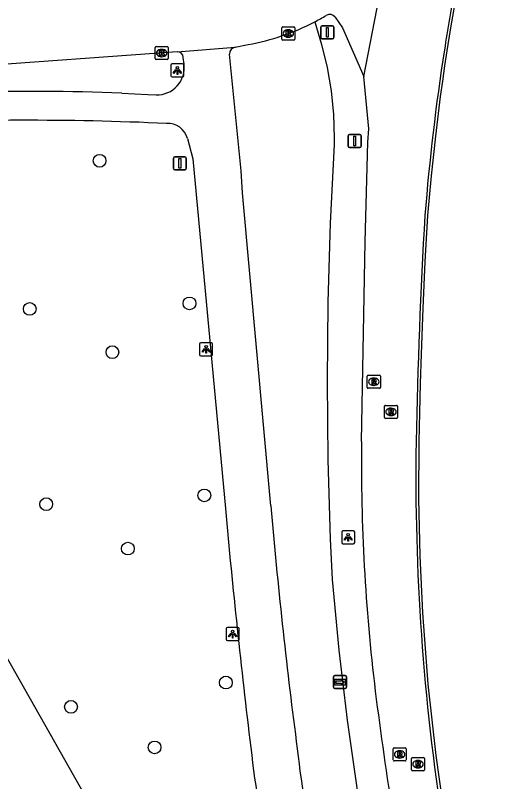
# Model space of a CAD drawing. Extents: x 155018 to 156648, y 383980 to 385733.
# Drawn here: x 155690.9 to 155727.9, y 384415.7 to 384474.5 of the extents above; entities that cross this region are included whole.
import ezdxf

# ---------------------------------------------------------------- set-up
doc = ezdxf.new("R2010")
doc.units = 0
for name, color, linetype in [('IMGEO_Boom', 7, 'Continuous'), ('IMGEO_Fietspad_gesloten', 7, 'Continuous'), ('IMGEO_Grasland_overig', 7, 'Continuous'), ('IMGEO_Hek', 7, 'Continuous'), ('IMGEO_Kolk', 7, 'Continuous'), ('IMGEO_Lichtpunt', 7, 'Continuous'), ('IMGEO_Lijnafwatering', 7, 'Continuous'), ('IMGEO_Loofbos', 7, 'Continuous'), ('IMGEO_Rijbaan_lokaal_gesloten', 7, 'Continuous'), ('IMGEO_Rioolput', 7, 'Continuous'), ('IMGEO_Verkeersbordpaal', 7, 'Continuous'), ('IMGEO_Wegwijzer', 7, 'Continuous')]:
    doc.layers.add(name, color=color, linetype=linetype)

msp = doc.modelspace()

# ---------------------------------------------------------------- linework, layer by layer
at = {"layer": 'IMGEO_Boom'}
for centre in [(155697.393, 384463.365), (155692.036, 384451.998), (155704.294, 384452.419), (155698.379, 384448.68), (155705.431, 384437.69), (155693.296, 384437.017), (155699.562, 384433.612), (155707.084, 384423.333), (155695.202, 384421.466), (155701.611, 384418.353)]:
    msp.add_circle(centre, 0.489, dxfattribs=at)
at = {"layer": 'IMGEO_Fietspad_gesloten'}
for points in [[(155703.872, 384470.784), (155703.82, 384471.3)], [(155710.537, 384436.879), (155708.359, 384460.913), (155708.247, 384462.582), (155707.374, 384471.553)], [(155699.091, 384468.55), (155701.09, 384468.444), (155701.748, 384468.424)], [(155704.138, 384465.082), (155704.549, 384463.52), (155707.045, 384436.681)]]:
    msp.add_lwpolyline(points, dxfattribs=at)
for centre, radius, start, end in [((155707.866, 384471.59), 0.493, 97.80257, 184.32207), ((155703.359, 384471.272), 0.462, 3.43569, 90.51417), ((155701.8, 384470.513), 2.09, 268.57994, 7.44563), ((155692.287, 384304.442), 164.249, 87.62585, 91.81041), ((155691.742, 384227.256), 239.218, 87.41461, 92.81908), ((155702.645, 384464.691), 1.543, 14.68408, 94.16631), ((156307.86, 384491.398), 603.301, 185.203655, 186.954279), ((156117.708, 384471.734), 408.66, 184.89271, 187.44172), ((155824.006, 384431.633), 115.774, 186.58736, 195.94686), ((155824.777, 384431.639), 113.018, 186.52028, 195.84643)]:
    msp.add_arc(centre, radius, start, end, dxfattribs=at)
at = {"layer": 'IMGEO_Grasland_overig'}
msp.add_lwpolyline([(155713.902, 384474.03), (155714.437, 384472.293), (155714.857, 384470.524), (155715.158, 384468.732), (155715.341, 384466.924), (155715.405, 384465.107), (155715.401, 384464.615), (155715.1, 384458.568), (155714.919, 384452.516), (155714.858, 384446.462), (155714.917, 384440.408), (155715.096, 384434.356), (155715.236, 384431.227), (155715.761, 384425.827), (155716.405, 384420.44), (155717.168, 384415.068)], dxfattribs=at)
at = {"layer": 'IMGEO_Hek'}
msp.add_lwpolyline([(155708.448, 384393.173), (155690.12, 384425.541)], dxfattribs=at)
at = {"layer": 'IMGEO_Kolk'}
for p, q in [((155711.385, 384472.707), (155711.385, 384473.559)), ((155711.46, 384473.633), (155712.312, 384473.633)), ((155712.386, 384473.559), (155712.386, 384472.707)), ((155711.873, 384473.413), (155711.898, 384473.413)), ((155712.312, 384472.633), (155711.46, 384472.633)), ((155711.896, 384472.853), (155711.871, 384472.853)), ((155701.658, 384471.205), (155701.658, 384472.057)), ((155701.733, 384472.131), (155702.585, 384472.131)), ((155702.146, 384471.911), (155702.171, 384471.911)), ((155702.659, 384472.057), (155702.659, 384471.205)), ((155702.169, 384471.351), (155702.144, 384471.351)), ((155702.585, 384471.131), (155701.733, 384471.131))]:
    msp.add_line(p, q, dxfattribs=at)
for points in [[(155711.385, 384472.707), (155711.385, 384473.559)], [(155711.46, 384473.633), (155712.312, 384473.633)], [(155712.386, 384473.559), (155712.386, 384472.707)], [(155711.706, 384473.333), (155711.829, 384473.333), (155711.829, 384473.182), (155711.959, 384473.333), (155712.123, 384473.333), (155711.977, 384473.182), (155712.13, 384472.933), (155711.978, 384472.933), (155711.893, 384473.097), (155711.829, 384473.03), (155711.829, 384472.933), (155711.706, 384472.933), (155711.706, 384473.333)], [(155712.312, 384472.633), (155711.46, 384472.633)], [(155701.658, 384471.205), (155701.658, 384472.057)], [(155701.733, 384472.131), (155702.585, 384472.131)], [(155701.979, 384471.831), (155702.102, 384471.831), (155702.102, 384471.68), (155702.232, 384471.831), (155702.396, 384471.831), (155702.25, 384471.68), (155702.403, 384471.431), (155702.251, 384471.431), (155702.166, 384471.595), (155702.102, 384471.528), (155702.102, 384471.431), (155701.979, 384471.431), (155701.979, 384471.831)], [(155702.659, 384472.057), (155702.659, 384471.205)], [(155702.585, 384471.131), (155701.733, 384471.131)]]:
    msp.add_lwpolyline(points, dxfattribs=at)
for centre, start, end in [((155711.462, 384473.557), 91.55205, 178.44795), ((155711.462, 384473.557), 91.55205, 178.44795), ((155712.31, 384473.557), 1.55205, 88.44795), ((155712.31, 384473.557), 1.55205, 88.44795), ((155711.462, 384472.709), 181.55205, 268.44795), ((155711.462, 384472.709), 181.55205, 268.44795), ((155712.31, 384472.709), 271.55205, 358.44795), ((155712.31, 384472.709), 271.55205, 358.44795), ((155701.735, 384472.055), 91.55205, 178.44795), ((155701.735, 384472.055), 91.55205, 178.44795), ((155702.583, 384472.055), 1.55205, 88.44795), ((155702.583, 384472.055), 1.55205, 88.44795), ((155701.735, 384471.207), 181.55205, 268.44795), ((155701.735, 384471.207), 181.55205, 268.44795), ((155702.583, 384471.207), 271.55205, 358.44795), ((155702.583, 384471.207), 271.55205, 358.44795)]:
    msp.add_arc(centre, 0.0765, start, end, dxfattribs=at)
for centre, major_axis, ratio, start_param, end_param in [((155711.872, 384473.133), (-0.387, 0.002), 0.722429, 4.712389, 7.853982), ((155711.897, 384473.133), (-0.39, 0.002), 0.717154, 1.570796, 4.712389), ((155702.145, 384471.631), (-0.387, 0.002), 0.722429, 4.712389, 7.853982), ((155702.17, 384471.631), (-0.39, 0.002), 0.717154, 1.570796, 4.712389)]:
    msp.add_ellipse(centre, major_axis=major_axis, ratio=ratio, start_param=start_param, end_param=end_param, dxfattribs=at)
at = {"layer": 'IMGEO_Lichtpunt'}
for p, q in [((155702.864, 384470.701), (155702.864, 384469.894)), ((155702.864, 384470.701), (155702.864, 384469.894)), ((155703.766, 384470.796), (155702.958, 384470.796)), ((155703.766, 384470.796), (155702.958, 384470.796)), ((155703.86, 384469.894), (155703.86, 384470.701)), ((155703.86, 384469.894), (155703.86, 384470.701)), ((155702.958, 384469.8), (155703.766, 384469.8)), ((155702.958, 384469.8), (155703.766, 384469.8)), ((155705.071, 384449.301), (155705.071, 384448.494)), ((155705.071, 384449.301), (155705.071, 384448.494)), ((155705.973, 384449.396), (155705.165, 384449.396)), ((155705.973, 384449.396), (155705.165, 384449.396)), ((155706.067, 384448.494), (155706.067, 384449.301)), ((155706.067, 384448.494), (155706.067, 384449.301)), ((155705.165, 384448.4), (155705.973, 384448.4)), ((155705.165, 384448.4), (155705.973, 384448.4)), ((155715.975, 384434.878), (155715.975, 384434.071)), ((155715.975, 384434.878), (155715.975, 384434.071)), ((155716.877, 384434.973), (155716.069, 384434.973)), ((155716.877, 384434.973), (155716.069, 384434.973)), ((155716.971, 384434.071), (155716.971, 384434.878)), ((155716.971, 384434.071), (155716.971, 384434.878)), ((155716.069, 384433.977), (155716.877, 384433.977)), ((155716.069, 384433.977), (155716.877, 384433.977)), ((155707.106, 384427.455), (155707.106, 384426.648)), ((155707.106, 384427.455), (155707.106, 384426.648)), ((155708.008, 384427.55), (155707.2, 384427.55)), ((155708.008, 384427.55), (155707.2, 384427.55)), ((155708.102, 384426.648), (155708.102, 384427.455)), ((155708.102, 384426.648), (155708.102, 384427.455)), ((155707.2, 384426.554), (155708.008, 384426.554)), ((155707.2, 384426.554), (155708.008, 384426.554))]:
    msp.add_line(p, q, dxfattribs=at)
for points in [[(155703.238, 384470.365), (155703.277, 384470.337), (155703.089, 384470.075), (155703.051, 384470.102), (155703.238, 384470.365)], [(155703.34, 384470.317), (155703.387, 384470.317), (155703.387, 384469.995), (155703.34, 384469.995), (155703.34, 384470.317)], [(155703.45, 384470.337), (155703.488, 384470.364), (155703.675, 384470.102), (155703.636, 384470.074), (155703.45, 384470.337)], [(155705.445, 384448.965), (155705.484, 384448.937), (155705.296, 384448.675), (155705.258, 384448.702), (155705.445, 384448.965)], [(155705.547, 384448.917), (155705.594, 384448.917), (155705.594, 384448.595), (155705.547, 384448.595), (155705.547, 384448.917)], [(155705.657, 384448.937), (155705.695, 384448.964), (155705.882, 384448.702), (155705.843, 384448.674), (155705.657, 384448.937)], [(155716.349, 384434.542), (155716.388, 384434.514), (155716.2, 384434.252), (155716.162, 384434.279), (155716.349, 384434.542)], [(155716.451, 384434.494), (155716.498, 384434.494), (155716.498, 384434.172), (155716.451, 384434.172), (155716.451, 384434.494)], [(155716.561, 384434.514), (155716.599, 384434.541), (155716.786, 384434.279), (155716.747, 384434.251), (155716.561, 384434.514)], [(155707.48, 384427.119), (155707.519, 384427.091), (155707.331, 384426.829), (155707.293, 384426.856), (155707.48, 384427.119)], [(155707.582, 384427.071), (155707.629, 384427.071), (155707.629, 384426.749), (155707.582, 384426.749), (155707.582, 384427.071)], [(155707.692, 384427.091), (155707.73, 384427.118), (155707.917, 384426.856), (155707.878, 384426.828), (155707.692, 384427.091)]]:
    msp.add_lwpolyline(points, dxfattribs=at)
for centre in [(155703.363, 384470.499), (155705.57, 384449.099), (155716.474, 384434.676), (155707.605, 384427.253)]:
    msp.add_circle(centre, 0.0994, dxfattribs=at)
for centre, start, end in [((155702.958, 384470.701), 90, 180), ((155702.958, 384470.701), 90, 180), ((155703.766, 384470.701), 0, 90), ((155703.766, 384470.701), 0, 90), ((155702.958, 384469.894), 180, 270), ((155702.958, 384469.894), 180, 270), ((155703.766, 384469.894), 270, 0), ((155703.766, 384469.894), 270, 360), ((155705.165, 384449.301), 90, 180), ((155705.165, 384449.301), 90, 180), ((155705.973, 384449.301), 0, 90), ((155705.973, 384449.301), 0, 90), ((155705.165, 384448.494), 180, 270), ((155705.165, 384448.494), 180, 270), ((155705.973, 384448.494), 270, 0), ((155705.973, 384448.494), 270, 360), ((155716.069, 384434.878), 90, 180), ((155716.069, 384434.878), 90, 180), ((155716.877, 384434.878), 0, 90), ((155716.877, 384434.878), 0, 90), ((155716.069, 384434.071), 180, 270), ((155716.069, 384434.071), 180, 270), ((155716.877, 384434.071), 270, 0), ((155716.877, 384434.071), 270, 360), ((155707.2, 384427.455), 90, 180), ((155707.2, 384427.455), 90, 180), ((155708.008, 384427.455), 0, 90), ((155708.008, 384427.455), 0, 90), ((155707.2, 384426.648), 180, 270), ((155707.2, 384426.648), 180, 270), ((155708.008, 384426.648), 270, 0), ((155708.008, 384426.648), 270, 360)]:
    msp.add_arc(centre, 0.0946, start, end, dxfattribs=at)
at = {"layer": 'IMGEO_Lijnafwatering'}
for points in [[(155727.87, 384487.639), (155726.686, 384484.016), (155725.685, 384480.34), (155724.867, 384476.618), (155724.58, 384475.018), (155724.308, 384473.415), (155724.051, 384471.81), (155723.874, 384470.643), (155723.704, 384469.475), (155723.543, 384468.306)], [(155723.543, 384468.306), (155723.162, 384465.263), (155722.834, 384462.214), (155722.562, 384459.159), (155722.367, 384455.614), (155722.202, 384452.068), (155722.066, 384448.521)], [(155722.066, 384448.521), (155721.995, 384446.284), (155721.936, 384444.047), (155721.889, 384441.809), (155721.874, 384437.43), (155721.971, 384433.053), (155722.178, 384428.679)], [(155722.178, 384428.679), (155722.597, 384423.195), (155723.19, 384417.727), (155723.958, 384412.281), (155724.144, 384411.18), (155724.335, 384410.08), (155724.531, 384408.981)]]:
    msp.add_lwpolyline(points, dxfattribs=at)
at = {"layer": 'IMGEO_Loofbos'}
msp.add_lwpolyline([(155708.448, 384393.173), (155690.12, 384425.541)], dxfattribs=at)
at = {"layer": 'IMGEO_Rijbaan_lokaal_gesloten'}
for points in [[(155717.663, 384469.834), (155721.326, 384488.72)], [(155715.466, 384474.374), (155716.049, 384473.558), (155717.663, 384469.834)], [(155703.355, 384471.734), (155707.799, 384472.079)], [(155707.799, 384472.079), (155708.798, 384472.288)], [(155703.355, 384471.734), (155687.079, 384470.541)], [(155717.496, 384441.835), (155717.764, 384457.139), (155717.984, 384464.792), (155718.06, 384465.808), (155717.663, 384469.834)]]:
    msp.add_lwpolyline(points, dxfattribs=at)
for centre, radius, start, end in [((155893.532, 384445.49), 171.713, 169.543, 171.16393), ((155705.379, 384490.402), 18.458, 297.49933, 300.64286), ((155715.046, 384474.081), 0.512, 34.94768, 120.45973), ((155705.599, 384490.01), 18.009, 280.23331, 297.45634), ((155893.675, 384445.443), 171.862, 171.15575, 175.41724), ((156150.196, 384433.873), 428.58, 176.61544, 178.93856), ((155864.02, 384440.316), 146.532, 179.40596, 186.91494), ((155893.913, 384439.028), 172.246, 179.07381, 188.94426), ((155996.686, 384457.435), 280.296, 187.12384, 191.14575)]:
    msp.add_arc(centre, radius, start, end, dxfattribs=at)
at = {"layer": 'IMGEO_Rioolput'}
for p, q in [((155717.94, 384445.981), (155717.94, 384446.833)), ((155718.015, 384446.907), (155718.867, 384446.907)), ((155718.428, 384446.687), (155718.453, 384446.687)), ((155718.941, 384446.833), (155718.941, 384445.981)), ((155718.867, 384445.907), (155718.015, 384445.907)), ((155718.451, 384446.127), (155718.426, 384446.127)), ((155719.257, 384443.675), (155719.257, 384444.527)), ((155719.332, 384444.601), (155720.184, 384444.601)), ((155719.745, 384444.381), (155719.77, 384444.381)), ((155720.258, 384444.527), (155720.258, 384443.675)), ((155720.184, 384443.601), (155719.332, 384443.601)), ((155719.768, 384443.821), (155719.743, 384443.821)), ((155719.925, 384417.388), (155719.925, 384418.24)), ((155720, 384418.314), (155720.852, 384418.314)), ((155720.926, 384418.24), (155720.926, 384417.388)), ((155720.413, 384418.094), (155720.438, 384418.094)), ((155720.852, 384417.314), (155720, 384417.314)), ((155720.436, 384417.534), (155720.411, 384417.534)), ((155721.33, 384416.642), (155721.33, 384417.494)), ((155721.405, 384417.568), (155722.257, 384417.568)), ((155721.818, 384417.348), (155721.843, 384417.348)), ((155722.331, 384417.494), (155722.331, 384416.642)), ((155722.257, 384416.568), (155721.405, 384416.568)), ((155721.841, 384416.788), (155721.816, 384416.788))]:
    msp.add_line(p, q, dxfattribs=at)
for points in [[(155717.94, 384445.981), (155717.94, 384446.833)], [(155718.015, 384446.907), (155718.867, 384446.907)], [(155718.529, 384446.605), (155718.277, 384446.607), (155718.277, 384446.207)], [(155718.455, 384446.526), (155718.401, 384446.526), (155718.401, 384446.445)], [(155718.941, 384446.833), (155718.941, 384445.981)], [(155718.867, 384445.907), (155718.015, 384445.907)], [(155718.277, 384446.207), (155718.401, 384446.207), (155718.401, 384446.369), (155718.412, 384446.369)], [(155718.401, 384446.445), (155718.453, 384446.445)], [(155718.459, 384446.34), (155718.53, 384446.207), (155718.67, 384446.207), (155718.605, 384446.333)], [(155719.257, 384443.675), (155719.257, 384444.527)], [(155719.332, 384444.601), (155720.184, 384444.601)], [(155719.846, 384444.299), (155719.594, 384444.301), (155719.594, 384443.901)], [(155719.772, 384444.22), (155719.718, 384444.22), (155719.718, 384444.139)], [(155719.718, 384444.139), (155719.77, 384444.139)], [(155720.258, 384444.527), (155720.258, 384443.675)], [(155720.184, 384443.601), (155719.332, 384443.601)], [(155719.594, 384443.901), (155719.718, 384443.901), (155719.718, 384444.063), (155719.729, 384444.063)], [(155719.776, 384444.034), (155719.847, 384443.901), (155719.987, 384443.901), (155719.922, 384444.027)], [(155719.925, 384417.388), (155719.925, 384418.24)], [(155720, 384418.314), (155720.852, 384418.314)], [(155720.926, 384418.24), (155720.926, 384417.388)], [(155720.514, 384418.012), (155720.262, 384418.014), (155720.262, 384417.614)], [(155720.262, 384417.614), (155720.386, 384417.614), (155720.386, 384417.776), (155720.397, 384417.776)], [(155720.44, 384417.933), (155720.386, 384417.933), (155720.386, 384417.852)], [(155720.386, 384417.852), (155720.438, 384417.852)], [(155720.444, 384417.747), (155720.515, 384417.614), (155720.655, 384417.614), (155720.59, 384417.74)], [(155720.852, 384417.314), (155720, 384417.314)], [(155721.33, 384416.642), (155721.33, 384417.494)], [(155721.405, 384417.568), (155722.257, 384417.568)], [(155721.919, 384417.266), (155721.667, 384417.268), (155721.667, 384416.868)], [(155721.845, 384417.187), (155721.791, 384417.187), (155721.791, 384417.106)], [(155721.791, 384417.106), (155721.843, 384417.106)], [(155722.331, 384417.494), (155722.331, 384416.642)], [(155722.257, 384416.568), (155721.405, 384416.568)], [(155721.667, 384416.868), (155721.791, 384416.868), (155721.791, 384417.03), (155721.802, 384417.03)], [(155721.849, 384417.001), (155721.92, 384416.868), (155722.06, 384416.868), (155721.995, 384416.994)]]:
    msp.add_lwpolyline(points, dxfattribs=at)
for centre, radius, start, end in [((155718.017, 384446.831), 0.0765, 91.55205, 178.44795), ((155718.017, 384446.831), 0.0765, 91.55205, 178.44795), ((155718.461, 384446.43), 0.0964, 77.00612, 93.18647), ((155718.475, 384446.487), 0.0378, 276.66336, 79.67722), ((155718.528, 384446.495), 0.109, 350.36119, 89.41601), ((155718.526, 384446.495), 0.112, 277.58423, 350.98172), ((155718.865, 384446.831), 0.0765, 1.55205, 88.44795), ((155718.865, 384446.831), 0.0765, 1.55205, 88.44795), ((155718.017, 384445.983), 0.0765, 181.55205, 268.44795), ((155718.017, 384445.983), 0.0765, 181.55205, 268.44795), ((155718.411, 384446.316), 0.0533, 26.02933, 88.69889), ((155718.437, 384446.634), 0.19, 274.7715, 282.96867), ((155718.51, 384446.28), 0.108, 29.51342, 73.79051), ((155718.865, 384445.983), 0.0765, 271.55205, 358.44795), ((155718.865, 384445.983), 0.0765, 271.55205, 358.44795), ((155719.334, 384444.525), 0.0765, 91.55205, 178.44795), ((155719.334, 384444.525), 0.0765, 91.55205, 178.44795), ((155719.754, 384444.328), 0.19, 274.7715, 282.96867), ((155719.778, 384444.124), 0.0964, 77.00612, 93.18647), ((155719.792, 384444.181), 0.0378, 276.66336, 79.67722), ((155719.845, 384444.189), 0.109, 350.36119, 89.41601), ((155719.843, 384444.189), 0.112, 277.58423, 350.98172), ((155720.182, 384444.525), 0.0765, 1.55205, 88.44795), ((155720.182, 384444.525), 0.0765, 1.55205, 88.44795), ((155719.334, 384443.677), 0.0765, 181.55205, 268.44795), ((155719.334, 384443.677), 0.0765, 181.55205, 268.44795), ((155719.728, 384444.01), 0.0533, 26.02933, 88.69889), ((155719.827, 384443.974), 0.108, 29.51342, 73.79051), ((155720.182, 384443.677), 0.0765, 271.55205, 358.44795), ((155720.182, 384443.677), 0.0765, 271.55205, 358.44795), ((155720.002, 384418.238), 0.0765, 91.55205, 178.44795), ((155720.002, 384418.238), 0.0765, 91.55205, 178.44795), ((155720.85, 384418.238), 0.0765, 1.55205, 88.44795), ((155720.85, 384418.238), 0.0765, 1.55205, 88.44795), ((155720.396, 384417.723), 0.0533, 26.02933, 88.69889), ((155720.422, 384418.041), 0.19, 274.7715, 282.96867), ((155720.446, 384417.837), 0.0964, 77.00612, 93.18647), ((155720.46, 384417.894), 0.0378, 276.66336, 79.67722), ((155720.513, 384417.902), 0.109, 350.36119, 89.41601), ((155720.511, 384417.902), 0.112, 277.58423, 350.98172), ((155720.495, 384417.687), 0.108, 29.51342, 73.79051), ((155720.002, 384417.39), 0.0765, 181.55205, 268.44795), ((155720.002, 384417.39), 0.0765, 181.55205, 268.44795), ((155720.85, 384417.39), 0.0765, 271.55205, 358.44795), ((155720.85, 384417.39), 0.0765, 271.55205, 358.44795), ((155721.407, 384417.492), 0.0765, 91.55205, 178.44795), ((155721.407, 384417.492), 0.0765, 91.55205, 178.44795), ((155721.827, 384417.295), 0.19, 274.7715, 282.96867), ((155721.851, 384417.091), 0.0964, 77.00612, 93.18647), ((155721.865, 384417.148), 0.0378, 276.66336, 79.67722), ((155721.918, 384417.156), 0.109, 350.36119, 89.41601), ((155721.916, 384417.156), 0.112, 277.58423, 350.98172), ((155722.255, 384417.492), 0.0765, 1.55205, 88.44795), ((155722.255, 384417.492), 0.0765, 1.55205, 88.44795), ((155721.407, 384416.644), 0.0765, 181.55205, 268.44795), ((155721.407, 384416.644), 0.0765, 181.55205, 268.44795), ((155721.801, 384416.977), 0.0533, 26.02933, 88.69889), ((155721.9, 384416.941), 0.108, 29.51342, 73.79051), ((155722.255, 384416.644), 0.0765, 271.55205, 358.44795), ((155722.255, 384416.644), 0.0765, 271.55205, 358.44795)]:
    msp.add_arc(centre, radius, start, end, dxfattribs=at)
for centre, major_axis, ratio, start_param, end_param in [((155718.427, 384446.407), (-0.387, 0.002), 0.722429, 4.712389, 7.853982), ((155718.452, 384446.407), (-0.39, 0.002), 0.717154, 1.570796, 4.712389), ((155719.744, 384444.101), (-0.387, 0.002), 0.722429, 4.712389, 7.853982), ((155719.769, 384444.101), (-0.39, 0.002), 0.717154, 1.570796, 4.712389), ((155720.412, 384417.814), (-0.387, 0.002), 0.722429, 4.712389, 7.853982), ((155720.437, 384417.814), (-0.39, 0.002), 0.717154, 1.570796, 4.712389), ((155721.817, 384417.068), (-0.387, 0.002), 0.722429, 4.712389, 7.853982), ((155721.842, 384417.068), (-0.39, 0.002), 0.717154, 1.570796, 4.712389)]:
    msp.add_ellipse(centre, major_axis=major_axis, ratio=ratio, start_param=start_param, end_param=end_param, dxfattribs=at)
at = {"layer": 'IMGEO_Verkeersbordpaal'}
for p, q in [((155714.377, 384472.828), (155714.377, 384473.628)), ((155714.377, 384473.628), (155714.377, 384472.828)), ((155714.477, 384473.728), (155715.267, 384473.728)), ((155715.267, 384473.728), (155714.477, 384473.728)), ((155715.367, 384473.628), (155715.367, 384472.828)), ((155715.367, 384472.828), (155715.367, 384473.628)), ((155715.267, 384472.728), (155714.477, 384472.728)), ((155714.477, 384472.728), (155715.267, 384472.728)), ((155716.477, 384464.486), (155716.477, 384465.286)), ((155716.477, 384465.286), (155716.477, 384464.486)), ((155716.577, 384465.386), (155717.367, 384465.386)), ((155717.367, 384465.386), (155716.577, 384465.386)), ((155717.467, 384465.286), (155717.467, 384464.486)), ((155717.467, 384464.486), (155717.467, 384465.286)), ((155717.367, 384464.386), (155716.577, 384464.386)), ((155716.577, 384464.386), (155717.367, 384464.386)), ((155703.058, 384462.768), (155703.058, 384463.568)), ((155703.058, 384463.568), (155703.058, 384462.768)), ((155703.158, 384463.668), (155703.948, 384463.668)), ((155703.948, 384463.668), (155703.158, 384463.668)), ((155704.048, 384463.568), (155704.048, 384462.768)), ((155704.048, 384462.768), (155704.048, 384463.568)), ((155703.948, 384462.668), (155703.158, 384462.668)), ((155703.158, 384462.668), (155703.948, 384462.668))]:
    msp.add_line(p, q, dxfattribs=at)
for points in [[(155714.797, 384473.603), (155714.947, 384473.603), (155714.947, 384472.853), (155714.797, 384472.853), (155714.797, 384473.603)], [(155716.897, 384465.261), (155717.047, 384465.261), (155717.047, 384464.511), (155716.897, 384464.511), (155716.897, 384465.261)], [(155703.478, 384463.543), (155703.628, 384463.543), (155703.628, 384462.793), (155703.478, 384462.793), (155703.478, 384463.543)]]:
    msp.add_lwpolyline(points, dxfattribs=at)
for centre, start, end in [((155714.477, 384473.628), 90, 180), ((155714.477, 384473.628), 90, 180), ((155715.267, 384473.628), 0, 90), ((155715.267, 384473.628), 360, 90), ((155714.477, 384472.828), 180, 270), ((155714.477, 384472.828), 180, 270), ((155715.267, 384472.828), 270, 0), ((155715.267, 384472.828), 270, 0), ((155716.577, 384465.286), 90, 180), ((155716.577, 384465.286), 90, 180), ((155717.367, 384465.286), 0, 90), ((155717.367, 384465.286), 360, 90), ((155716.577, 384464.486), 180, 270), ((155716.577, 384464.486), 180, 270), ((155717.367, 384464.486), 270, 0), ((155717.367, 384464.486), 270, 0), ((155703.158, 384463.568), 90, 180), ((155703.158, 384463.568), 90, 180), ((155703.948, 384463.568), 0, 90), ((155703.948, 384463.568), 360, 90), ((155703.158, 384462.768), 180, 270), ((155703.158, 384462.768), 180, 270), ((155703.948, 384462.768), 270, 0), ((155703.948, 384462.768), 270, 0)]:
    msp.add_arc(centre, 0.1, start, end, dxfattribs=at)
at = {"layer": 'IMGEO_Wegwijzer'}
for p, q in [((155715.349, 384422.964), (155715.349, 384423.764)), ((155715.349, 384423.764), (155715.349, 384422.964)), ((155715.449, 384423.864), (155716.239, 384423.864)), ((155716.239, 384423.864), (155715.449, 384423.864)), ((155716.339, 384423.764), (155716.339, 384422.964)), ((155716.339, 384422.964), (155716.339, 384423.764)), ((155716.239, 384422.864), (155715.449, 384422.864)), ((155715.449, 384422.864), (155716.239, 384422.864))]:
    msp.add_line(p, q, dxfattribs=at)
for points in [[(155715.45, 384423.596), (155716.238, 384423.596), (155716.238, 384423.132), (155715.45, 384423.132), (155715.45, 384423.596)], [(155715.515, 384423.448), (155715.515, 384423.364), (155715.515, 384423.28), (155715.926, 384423.28), (155715.926, 384423.197), (155716.173, 384423.364), (155715.926, 384423.531), (155715.926, 384423.448), (155715.515, 384423.448)]]:
    msp.add_lwpolyline(points, dxfattribs=at)
for centre, start, end in [((155715.449, 384423.764), 90, 180), ((155715.449, 384423.764), 90, 180), ((155716.239, 384423.764), 0, 90), ((155716.239, 384423.764), 360, 90), ((155715.449, 384422.964), 180, 270), ((155715.449, 384422.964), 180, 270), ((155716.239, 384422.964), 270, 0), ((155716.239, 384422.964), 270, 0)]:
    msp.add_arc(centre, 0.1, start, end, dxfattribs=at)

doc.saveas('drawing.dxf')
